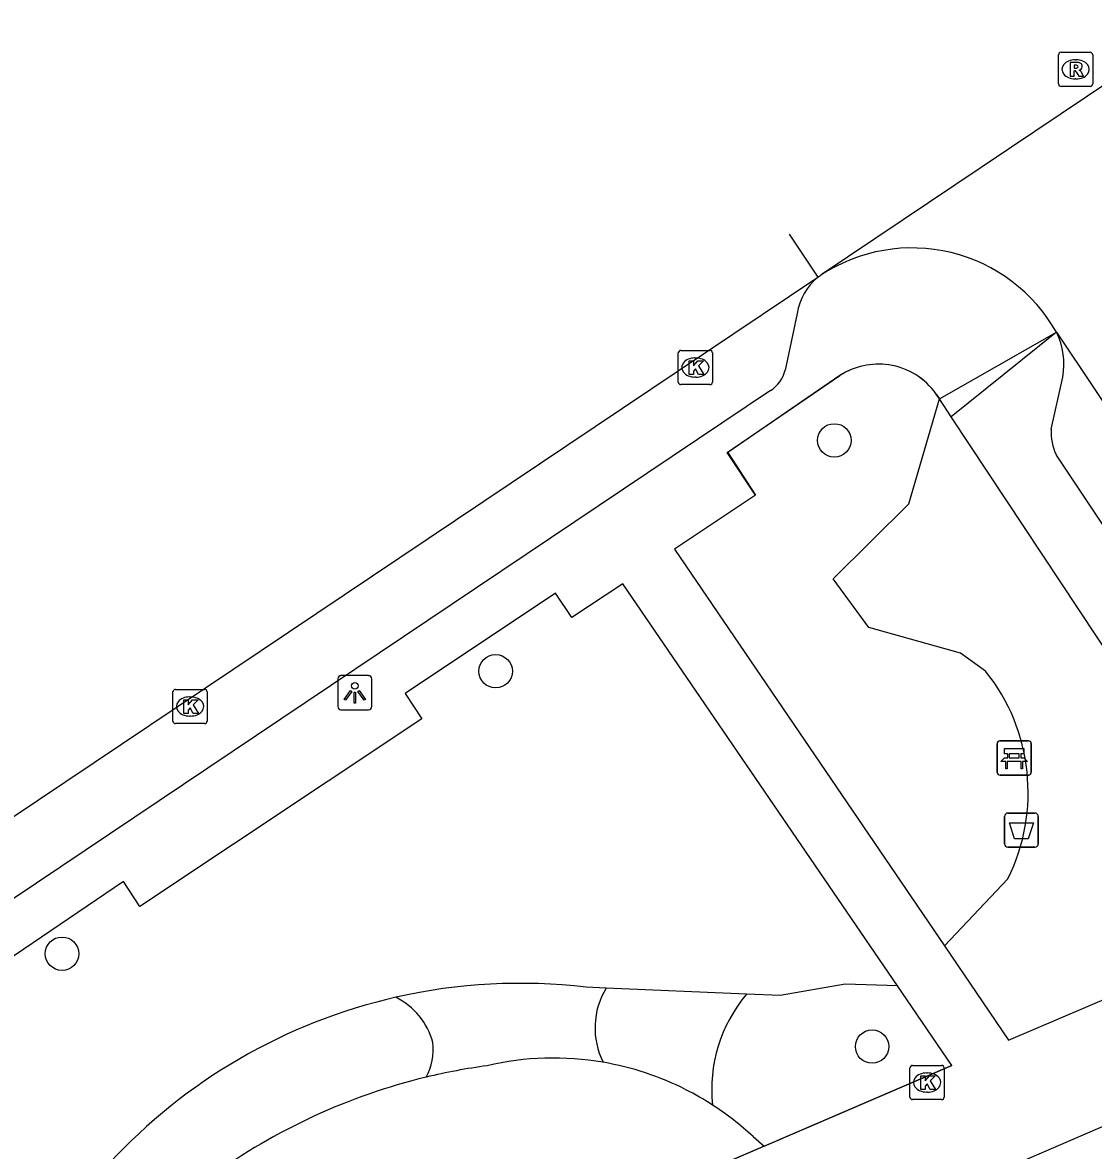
# Model space of a CAD drawing. Extents: x 158352 to 159489, y 383828 to 384597.
# Drawn here: x 159148.2 to 159179.56, y 384419.45 to 384452.47 of the extents above; entities that cross this region are included whole.
import ezdxf

# ---------------------------------------------------------------- set-up
doc = ezdxf.new("R2010")
doc.units = 0
for name, color, linetype in [('IMGEO_Afvalbak', 7, 'Continuous'), ('IMGEO_Bank', 7, 'Continuous'), ('IMGEO_Boom', 7, 'Continuous'), ('IMGEO_Groenvoorziening', 7, 'Continuous'), ('IMGEO_Kolk', 7, 'Continuous'), ('IMGEO_Lichtpunt', 7, 'Continuous'), ('IMGEO_Rijbaan_lokaal_gesloten', 7, 'Continuous'), ('IMGEO_Rijbaan_lokaal_open', 7, 'Continuous'), ('IMGEO_Rioolput', 7, 'Continuous'), ('IMGEO_Voetpad_open', 7, 'Continuous')]:
    doc.layers.add(name, color=color, linetype=linetype)

msp = doc.modelspace()

# ---------------------------------------------------------------- linework, layer by layer
at = {"layer": 'IMGEO_Afvalbak'}
for p, q in [((159177.055, 384429.326), (159177.845, 384429.326)), ((159177.845, 384429.326), (159177.055, 384429.326)), ((159176.955, 384428.426), (159176.955, 384429.226)), ((159176.955, 384429.226), (159176.955, 384428.426)), ((159177.945, 384429.226), (159177.945, 384428.426)), ((159177.945, 384428.426), (159177.945, 384429.226)), ((159177.845, 384428.326), (159177.055, 384428.326)), ((159177.055, 384428.326), (159177.845, 384428.326))]:
    msp.add_line(p, q, dxfattribs=at)
msp.add_lwpolyline([(159177.098, 384429.04), (159177.802, 384429.04), (159177.653, 384428.57), (159177.247, 384428.57), (159177.098, 384429.04)], dxfattribs=at)
for centre, start, end in [((159177.055, 384429.226), 90, 180), ((159177.055, 384429.226), 90, 180), ((159177.845, 384429.226), 0, 90), ((159177.845, 384429.226), 360, 90), ((159177.055, 384428.426), 180, 270), ((159177.055, 384428.426), 180, 270), ((159177.845, 384428.426), 270, 0), ((159177.845, 384428.426), 270, 0)]:
    msp.add_arc(centre, 0.1, start, end, dxfattribs=at)
at = {"layer": 'IMGEO_Bank'}
for p, q in [((159176.741, 384430.515), (159176.741, 384431.356)), ((159176.741, 384431.356), (159176.741, 384430.515)), ((159176.816, 384431.44), (159177.657, 384431.44)), ((159177.657, 384431.44), (159176.816, 384431.44)), ((159177.741, 384431.365), (159177.741, 384430.524)), ((159177.741, 384430.524), (159177.741, 384431.365)), ((159177.05, 384430.946), (159177.05, 384431.052)), ((159177.094, 384431.052), (159177.094, 384430.946)), ((159177.382, 384431.058), (159177.1, 384431.058)), ((159177.1, 384430.94), (159177.382, 384430.94)), ((159177.388, 384430.946), (159177.388, 384431.052)), ((159177.432, 384431.052), (159177.432, 384430.946)), ((159177.438, 384430.838), (159177.045, 384430.838)), ((159177.666, 384430.44), (159176.825, 384430.44)), ((159176.825, 384430.44), (159177.666, 384430.44))]:
    msp.add_line(p, q, dxfattribs=at)
for points in [[(159176.988, 384430.838), (159176.846, 384430.838), (159176.958, 384430.94), (159177.044, 384430.94)], [(159177.044, 384431.058), (159176.958, 384431.058), (159176.958, 384431.219), (159177.521, 384431.219), (159177.521, 384431.058), (159177.438, 384431.058)], [(159177.438, 384430.94), (159177.521, 384430.94), (159177.633, 384430.838), (159177.494, 384430.838)], [(159177.038, 384430.831), (159177.038, 384430.624), (159176.995, 384430.624), (159176.995, 384430.831)], [(159177.488, 384430.831), (159177.488, 384430.624), (159177.444, 384430.624), (159177.444, 384430.831)]]:
    msp.add_lwpolyline(points, dxfattribs=at)
for centre, radius, start, end in [((159176.819, 384431.362), 0.0779, 92.4484, 184.2845), ((159176.819, 384431.362), 0.0779, 92.4484, 184.2845), ((159177.663, 384431.362), 0.0779, 2.4484, 94.2845), ((159177.663, 384431.362), 0.0779, 2.4484, 94.2845), ((159177.043, 384431.051), 0.00671, 2.8957, 87.1043), ((159177.043, 384430.947), 0.00671, 272.8957, 357.1043), ((159177.1, 384431.051), 0.00671, 92.8957, 177.1043), ((159177.1, 384430.947), 0.00671, 182.8957, 267.1043), ((159177.382, 384431.051), 0.00671, 2.8957, 87.1043), ((159177.382, 384430.947), 0.00671, 272.8957, 357.1043), ((159177.439, 384431.051), 0.00671, 92.8957, 177.1043), ((159177.439, 384430.947), 0.00671, 182.8957, 267.1043), ((159176.988, 384430.831), 0.00671, 2.8957, 87.1043), ((159177.045, 384430.831), 0.00671, 92.8957, 177.1043), ((159177.437, 384430.831), 0.00671, 2.8957, 87.1043), ((159177.494, 384430.831), 0.00671, 92.8957, 177.1043), ((159176.819, 384430.518), 0.0779, 182.4484, 274.2845), ((159176.819, 384430.518), 0.0779, 182.4484, 274.2845), ((159177.663, 384430.518), 0.0779, 272.4484, 4.2845), ((159177.663, 384430.518), 0.0779, 272.4484, 4.2845)]:
    msp.add_arc(centre, radius, start, end, dxfattribs=at)
at = {"layer": 'IMGEO_Boom'}
for centre in [(159171.973, 384440.238), (159162.055, 384433.479), (159149.357, 384425.208), (159173.08, 384422.489)]:
    msp.add_circle(centre, 0.489, dxfattribs=at)
at = {"layer": 'IMGEO_Groenvoorziening'}
for points in [[(159176.404, 384433.481), (159175.667, 384434.009), (159172.981, 384434.763), (159171.94, 384436.18), (159174.151, 384438.377), (159175.05, 384441.45)], [(159175.2, 384425.437), (159177.056, 384427.4)], [(159165.289, 384424.2), (159164.705, 384424.225)], [(159169.403, 384424.025), (159165.289, 384424.2)], [(159173.823, 384424.265), (159172.295, 384424.314), (159170.391, 384423.983), (159169.403, 384424.025)], [(159169.592, 384419.851), (159169.915, 384419.568)]]:
    msp.add_lwpolyline(points, dxfattribs=at)
for centre, radius, start, end in [((159171.955, 384429.929), 5.693, 333.6305, 38.6092), ((159162.765, 384408), 16.341, 83.1823, 102.8389), ((159167.223, 384423.035), 2.258, 148.9423, 206.4681), ((159172.715, 384421.23), 4.334, 139.8411, 185.9882), ((159162.771, 384407.974), 16.367, 102.839, 137.3691), ((159158.209, 384422.075), 2.075, 14.7711, 63.5205), ((159158.575, 384422.396), 1.653, 330.9405, 7.2254), ((159163.751, 384413.589), 8.564, 80.2471, 103.1559), ((159163.742, 384413.567), 8.587, 63.1026, 80.2119), ((159164.232, 384404.097), 17.996, 97.7591, 103.5346), ((159164.212, 384404.245), 17.847, 103.583, 125.9926), ((159163.873, 384413.791), 8.328, 57.0323, 63.2086), ((159163.819, 384413.682), 8.449, 46.8979, 57.1252)]:
    msp.add_arc(centre, radius, start, end, dxfattribs=at)
at = {"layer": 'IMGEO_Kolk'}
for p, q in [((159167.477, 384442.871), (159168.329, 384442.871)), ((159167.402, 384441.945), (159167.402, 384442.797)), ((159167.89, 384442.651), (159167.915, 384442.651)), ((159168.403, 384442.797), (159168.403, 384441.945)), ((159168.329, 384441.871), (159167.477, 384441.871)), ((159167.913, 384442.091), (159167.888, 384442.091)), ((159152.681, 384432.946), (159153.533, 384432.946)), ((159152.606, 384432.02), (159152.606, 384432.872)), ((159153.094, 384432.726), (159153.119, 384432.726)), ((159153.607, 384432.872), (159153.607, 384432.02)), ((159153.533, 384431.946), (159152.681, 384431.946)), ((159153.117, 384432.166), (159153.092, 384432.166)), ((159174.188, 384421.01), (159174.188, 384421.862)), ((159174.263, 384421.936), (159175.115, 384421.936)), ((159174.676, 384421.716), (159174.701, 384421.716)), ((159175.189, 384421.862), (159175.189, 384421.01)), ((159174.699, 384421.156), (159174.674, 384421.156)), ((159175.115, 384420.936), (159174.263, 384420.936))]:
    msp.add_line(p, q, dxfattribs=at)
for points in [[(159167.477, 384442.871), (159168.329, 384442.871)], [(159167.402, 384441.945), (159167.402, 384442.797)], [(159167.723, 384442.571), (159167.846, 384442.571), (159167.846, 384442.42), (159167.976, 384442.571), (159168.14, 384442.571), (159167.994, 384442.42), (159168.147, 384442.171), (159167.995, 384442.171), (159167.91, 384442.335), (159167.846, 384442.268), (159167.846, 384442.171), (159167.723, 384442.171), (159167.723, 384442.571)], [(159168.403, 384442.797), (159168.403, 384441.945)], [(159168.329, 384441.871), (159167.477, 384441.871)], [(159152.681, 384432.946), (159153.533, 384432.946)], [(159152.606, 384432.02), (159152.606, 384432.872)], [(159152.927, 384432.646), (159153.05, 384432.646), (159153.05, 384432.495), (159153.18, 384432.646), (159153.344, 384432.646), (159153.198, 384432.495), (159153.351, 384432.246), (159153.199, 384432.246), (159153.114, 384432.41), (159153.05, 384432.343), (159153.05, 384432.246), (159152.927, 384432.246), (159152.927, 384432.646)], [(159153.607, 384432.872), (159153.607, 384432.02)], [(159153.533, 384431.946), (159152.681, 384431.946)], [(159174.188, 384421.01), (159174.188, 384421.862)], [(159174.263, 384421.936), (159175.115, 384421.936)], [(159175.189, 384421.862), (159175.189, 384421.01)], [(159174.509, 384421.636), (159174.632, 384421.636), (159174.632, 384421.485), (159174.762, 384421.636), (159174.926, 384421.636), (159174.78, 384421.485), (159174.933, 384421.236), (159174.781, 384421.236), (159174.696, 384421.4), (159174.632, 384421.333), (159174.632, 384421.236), (159174.509, 384421.236), (159174.509, 384421.636)], [(159175.115, 384420.936), (159174.263, 384420.936)]]:
    msp.add_lwpolyline(points, dxfattribs=at)
for centre, start, end in [((159167.479, 384442.795), 91.552, 178.448), ((159167.479, 384442.795), 91.552, 178.448), ((159168.327, 384442.795), 1.552, 88.448), ((159168.327, 384442.795), 1.552, 88.448), ((159167.479, 384441.947), 181.552, 268.448), ((159167.479, 384441.947), 181.552, 268.448), ((159168.327, 384441.947), 271.552, 358.448), ((159168.327, 384441.947), 271.552, 358.448), ((159152.683, 384432.87), 91.552, 178.448), ((159152.683, 384432.87), 91.552, 178.448), ((159153.531, 384432.87), 1.552, 88.448), ((159153.531, 384432.87), 1.552, 88.448), ((159152.683, 384432.022), 181.552, 268.448), ((159152.683, 384432.022), 181.552, 268.448), ((159153.531, 384432.022), 271.552, 358.448), ((159153.531, 384432.022), 271.552, 358.448), ((159174.265, 384421.86), 91.552, 178.448), ((159174.265, 384421.86), 91.552, 178.448), ((159175.113, 384421.86), 1.552, 88.448), ((159175.113, 384421.86), 1.552, 88.448), ((159174.265, 384421.012), 181.552, 268.448), ((159174.265, 384421.012), 181.552, 268.448), ((159175.113, 384421.012), 271.552, 358.448), ((159175.113, 384421.012), 271.552, 358.448)]:
    msp.add_arc(centre, 0.0765, start, end, dxfattribs=at)
for centre, major_axis, ratio, start_param, end_param in [((159167.889, 384442.371), (-0.387, 0.002), 0.722429, 4.712389, 7.853982), ((159167.914, 384442.371), (-0.39, 0.002), 0.717154, 1.570796, 4.712389), ((159153.093, 384432.446), (-0.387, 0.002), 0.722429, 4.712389, 7.853982), ((159153.118, 384432.446), (-0.39, 0.002), 0.717154, 1.570796, 4.712389), ((159174.675, 384421.436), (-0.387, 0.002), 0.722429, 4.712389, 7.853982), ((159174.7, 384421.436), (-0.39, 0.002), 0.717154, 1.570796, 4.712389)]:
    msp.add_ellipse(centre, major_axis=major_axis, ratio=ratio, start_param=start_param, end_param=end_param, dxfattribs=at)
at = {"layer": 'IMGEO_Lichtpunt'}
for p, q in [((159157.432, 384433.254), (159157.432, 384432.447)), ((159157.432, 384433.254), (159157.432, 384432.447)), ((159158.334, 384433.349), (159157.526, 384433.349)), ((159158.334, 384433.349), (159157.526, 384433.349)), ((159158.428, 384432.447), (159158.428, 384433.254)), ((159158.428, 384432.447), (159158.428, 384433.254)), ((159157.526, 384432.353), (159158.334, 384432.353)), ((159157.526, 384432.353), (159158.334, 384432.353))]:
    msp.add_line(p, q, dxfattribs=at)
for points in [[(159157.806, 384432.918), (159157.845, 384432.89), (159157.657, 384432.628), (159157.619, 384432.655), (159157.806, 384432.918)], [(159157.908, 384432.87), (159157.955, 384432.87), (159157.955, 384432.548), (159157.908, 384432.548), (159157.908, 384432.87)], [(159158.018, 384432.89), (159158.056, 384432.917), (159158.243, 384432.655), (159158.204, 384432.627), (159158.018, 384432.89)]]:
    msp.add_lwpolyline(points, dxfattribs=at)
msp.add_circle((159157.931, 384433.052), 0.0994, dxfattribs=at)
for centre, start, end in [((159157.526, 384433.254), 90, 180), ((159157.526, 384433.254), 90, 180), ((159158.334, 384433.254), 0, 90), ((159158.334, 384433.254), 0, 90), ((159157.526, 384432.447), 180, 270), ((159157.526, 384432.447), 180, 270), ((159158.334, 384432.447), 270, 0), ((159158.334, 384432.447), 270, 360)]:
    msp.add_arc(centre, 0.0946, start, end, dxfattribs=at)
at = {"layer": 'IMGEO_Rijbaan_lokaal_gesloten'}
for points in [[(159170.651, 384446.275), (159171.489, 384445.017)], [(159118.49, 384409.485), (159171.489, 384445.017)]]:
    msp.add_lwpolyline(points, dxfattribs=at)
at = {"layer": 'IMGEO_Rijbaan_lokaal_open'}
for points in [[(159171.582, 384445.079), (159171.62, 384445.113), (159182.505, 384452.42), (159182.604, 384452.472)], [(159171.489, 384445.017), (159171.582, 384445.079)], [(159178.476, 384443.407), (159187.281, 384430.237)]]:
    msp.add_lwpolyline(points, dxfattribs=at)
msp.add_arc((159174.245, 384441.01), 4.863, 29.5301, 123.2045, dxfattribs=at)
at = {"layer": 'IMGEO_Rioolput'}
for p, q in [((159178.538, 384450.675), (159178.538, 384451.527)), ((159178.613, 384451.601), (159179.465, 384451.601)), ((159179.539, 384451.527), (159179.539, 384450.675)), ((159179.026, 384451.381), (159179.051, 384451.381)), ((159179.049, 384450.821), (159179.024, 384450.821)), ((159179.465, 384450.601), (159178.613, 384450.601))]:
    msp.add_line(p, q, dxfattribs=at)
for points in [[(159178.538, 384450.675), (159178.538, 384451.527)], [(159178.613, 384451.601), (159179.465, 384451.601)], [(159179.539, 384451.527), (159179.539, 384450.675)], [(159179.127, 384451.299), (159178.875, 384451.301), (159178.875, 384450.901)], [(159179.053, 384451.22), (159178.999, 384451.22), (159178.999, 384451.139)], [(159178.999, 384451.139), (159179.051, 384451.139)], [(159178.875, 384450.901), (159178.999, 384450.901), (159178.999, 384451.063), (159179.01, 384451.063)], [(159179.057, 384451.034), (159179.128, 384450.901), (159179.268, 384450.901), (159179.203, 384451.027)], [(159179.465, 384450.601), (159178.613, 384450.601)]]:
    msp.add_lwpolyline(points, dxfattribs=at)
for centre, radius, start, end in [((159178.615, 384451.525), 0.0765, 91.552, 178.448), ((159178.615, 384451.525), 0.0765, 91.552, 178.448), ((159179.463, 384451.525), 0.0765, 1.552, 88.448), ((159179.463, 384451.525), 0.0765, 1.552, 88.448), ((159179.035, 384451.328), 0.19, 274.7715, 282.9687), ((159179.059, 384451.124), 0.0964, 77.0061, 93.1865), ((159179.073, 384451.181), 0.0378, 276.6634, 79.6772), ((159179.126, 384451.189), 0.109, 350.3612, 89.416), ((159179.124, 384451.189), 0.112, 277.5842, 350.9817), ((159179.009, 384451.01), 0.0533, 26.0293, 88.6989), ((159179.108, 384450.974), 0.108, 29.5134, 73.7905), ((159178.615, 384450.677), 0.0765, 181.552, 268.448), ((159178.615, 384450.677), 0.0765, 181.552, 268.448), ((159179.463, 384450.677), 0.0765, 271.552, 358.448), ((159179.463, 384450.677), 0.0765, 271.552, 358.448)]:
    msp.add_arc(centre, radius, start, end, dxfattribs=at)
for centre, major_axis, ratio, start_param, end_param in [((159179.025, 384451.101), (-0.387, 0.002), 0.722429, 4.712389, 7.853982), ((159179.05, 384451.101), (-0.39, 0.002), 0.717154, 1.570796, 4.712389)]:
    msp.add_ellipse(centre, major_axis=major_axis, ratio=ratio, start_param=start_param, end_param=end_param, dxfattribs=at)
at = {"layer": 'IMGEO_Voetpad_open'}
for points in [[(159170.885, 384443.954), (159170.532, 384442.296)], [(159175.05, 384441.45), (159178.476, 384443.407)], [(159178.476, 384443.407), (159175.395, 384440.923)], [(159169.663, 384438.636), (159168.838, 384439.884), (159172.137, 384442.136)], [(159172.137, 384442.136), (159168.857, 384439.882), (159169.663, 384438.636)], [(159178.324, 384440.569), (159178.661, 384442.092)], [(159170.1, 384441.697), (159122.09, 384409.48)], [(159175.05, 384441.45), (159174.955, 384441.592)], [(159174.956, 384441.593), (159175.05, 384441.45)], [(159175.395, 384440.923), (159175.05, 384441.45)], [(159183.941, 384428.022), (159175.395, 384440.923)], [(159185.368, 384429.481), (159178.474, 384439.804)], [(159169.663, 384438.636), (159167.297, 384437.053), (159175.2, 384425.437)], [(159173.823, 384424.265), (159165.784, 384436.036), (159164.29, 384435.054), (159163.804, 384435.769), (159159.409, 384432.828), (159159.896, 384432.081), (159151.633, 384426.587), (159151.154, 384427.321), (159146.892, 384424.432), (159147.354, 384423.707), (159135.387, 384415.676), (159140.505, 384408.105)], [(159175.2, 384425.437), (159177.075, 384422.681), (159183.2, 384425.293)], [(159189.405, 384424.275), (159128.173, 384397.847)], [(159175.415, 384421.934), (159173.823, 384424.265)], [(159175.415, 384421.934), (159163.007, 384416.596)], [(159169.915, 384419.568), (159175.415, 384421.934)], [(159169.915, 384419.568), (159163.007, 384416.596)]]:
    msp.add_lwpolyline(points, dxfattribs=at)
for centre, radius, start, end in [((159172.599, 384443.683), 1.735, 129.7642, 171.025), ((159176.667, 384442.482), 2.031, 348.9291, 27.0871), ((159169.6, 384442.513), 0.957, 301.5044, 346.8972), ((159173.265, 384440.404), 2.067, 81.6048, 123.0877), ((159173.265, 384440.407), 2.064, 81.5799, 123.1127), ((159173.265, 384440.404), 2.067, 35.1066, 81.6048), ((159173.265, 384440.407), 2.064, 35.0349, 81.5799), ((159179.811, 384440.463), 1.49, 175.9322, 206.2552)]:
    msp.add_arc(centre, radius, start, end, dxfattribs=at)

doc.saveas('drawing.dxf')
